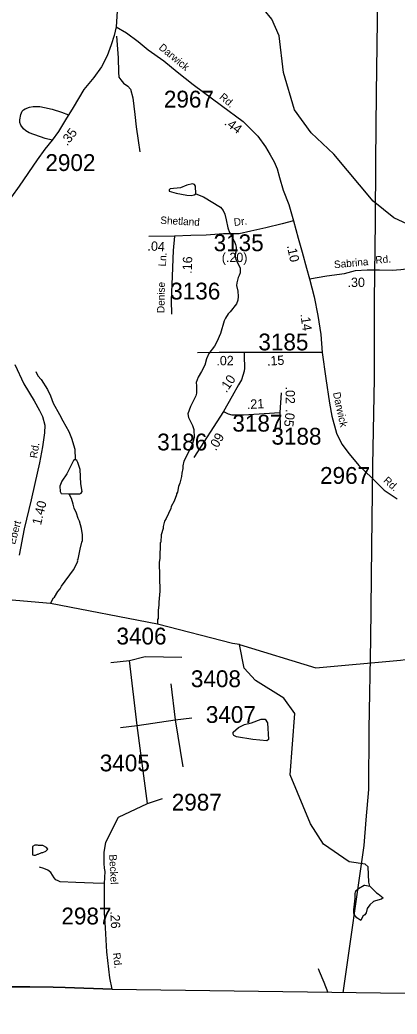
# Model space of a CAD drawing. Extents: x 1551653 to 1702041, y 811336 to 920032.
# Drawn here: x 1615028 to 1618338, y 819952 to 828674 of the extents above; entities that cross this region are included whole.
import ezdxf

# ---------------------------------------------------------------- set-up
doc = ezdxf.new("R2010")
doc.units = 0
for name, color, linetype in [('Old_Level_11', 7, 'Continuous'), ('Old_Level_17', 7, 'Continuous'), ('Old_Level_32', 7, 'Continuous'), ('Old_Level_35', 7, 'Continuous'), ('Old_Level_52', 7, 'Continuous'), ('Old_Level_56', 7, 'Continuous'), ('Old_Level_59', 7, 'Continuous'), ('Old_Level_62', 7, 'Continuous'), ('Old_Level_8', 7, 'Continuous')]:
    doc.layers.add(name, color=color, linetype=linetype)

msp = doc.modelspace()

# ---------------------------------------------------------------- linework, layer by layer
at = {"layer": 'Old_Level_32'}
for p, q in [((1616383.517, 826776.939), (1616160.248, 826774.926)), ((1616995.916, 825757.35), (1616776.754, 825755.547)), ((1617681.729, 825757.35), (1616995.916, 825757.35)), ((1617319.675, 825402.649), (1617309.231, 825230.367)), ((1616814.889, 825237.123), (1616553.792, 824835.129)), ((1617309.231, 825230.367), (1617312.712, 825095.243)), ((1615826.313, 823036.808), (1615990.143, 823053.769)), ((1616057.935, 822482.744), (1615990.143, 823053.769)), ((1616351.699, 822850.235), (1616391.244, 822533.627)), ((1615911.053, 822465.783), (1616057.935, 822482.744)), ((1616057.935, 822482.744), (1616391.244, 822533.627)), ((1616148.323, 821798.644), (1616057.935, 822482.744)), ((1616391.244, 822533.627), (1616538.126, 822550.588)), ((1616391.244, 822533.627), (1616458.439, 822122.395)), ((1616148.323, 821798.644), (1616278.257, 821843.874))]:
    msp.add_line(p, q, dxfattribs=at)
for points in [[(1615997.29, 829439.126), (1615930.981, 829274.533), (1615910.852, 829197.984), (1615904.317, 829144.296), (1615890.272, 828994.497), (1615883.878, 828796.155), (1615872.117, 828613.906)], [(1615872.117, 828613.906), (1615854.48, 828536.257), (1615829.788, 828455.078), (1615794.515, 828359.782), (1615745.132, 828260.956), (1615678.112, 828169.189), (1615589.928, 828063.303), (1615494.689, 827904.476), (1615427.669, 827798.591), (1615367.704, 827696.236), (1615311.266, 827618.586), (1615247.773, 827540.937), (1615180.753, 827445.641), (1615022.93, 827216.627), (1614886.031, 827027.073)], [(1615872.117, 828613.906), (1615963.828, 828560.963), (1616066.121, 828483.314), (1616154.306, 828412.724), (1616292.329, 828314.407), (1616406.85, 828218.833), (1616547.092, 828108.728), (1616795.733, 827922.279), (1616986.388, 827781.396), (1617116.601, 827654.585), (1617183.986, 827561.04), (1617225.461, 827491.146), (1617260.386, 827427.804), (1617286.581, 827366.647), (1617306.227, 827292.385), (1617338.97, 827180.991), (1617387.226, 827054.726), (1617427.455, 826911.806)], [(1617427.455, 826911.806), (1617330.239, 826886.126), (1617186.169, 826851.179), (1617055.338, 826819.211), (1616951.114, 826798.061), (1616815.405, 826796.21), (1616661.096, 826784.99), (1616528.341, 826782.977), (1616383.517, 826776.939)], [(1617427.455, 826911.806), (1617469.695, 826758.822), (1617503.889, 826636.032), (1617541.7, 826494.694), (1617570.08, 826403.17)], [(1616383.517, 826776.939), (1616371.556, 826649.873), (1616363.898, 826425.167), (1616355.358, 826211.298), (1616357.369, 826092.534)], [(1617570.08, 826403.17), (1617721.439, 826428.418), (1617875.951, 826450.51), (1617973.704, 826475.758), (1618074.384, 826481.865), (1618184.249, 826482.239), (1618295.342, 826478.914), (1618371.021, 826485.227), (1618417.038, 826490.529), (1618445.168, 826505.966), (1618479.096, 826519.273), (1618483.545, 826551.198), (1618480.559, 826621.1), (1618538.738, 826628.324), (1618626.107, 826594.935), (1618721.36, 826555.582), (1618800.647, 826518.354), (1618848.052, 826477.77), (1618877.324, 826431.35), (1618910.154, 826377.979)], [(1617570.08, 826403.17), (1617611.073, 826245.369), (1617643.435, 826081.647), (1617667.804, 825912.743), (1617681.729, 825757.35)], [(1616995.916, 825757.35), (1616995.916, 825696.544), (1616999.397, 825649.251), (1616999.397, 825618.848), (1616995.916, 825591.823), (1616985.471, 825554.664), (1616971.547, 825517.505), (1616947.178, 825473.59), (1616891.477, 825372.247), (1616814.889, 825237.123)], [(1617681.729, 825757.35), (1617713.06, 825527.639), (1617745.4, 825310.873), (1617763.694, 825196.638), (1617805.308, 825048.311), (1617853.769, 824951.474), (1617916.486, 824866.756), (1618002.88, 824765.549), (1618115.114, 824655.812), (1618223.395, 824548.358), (1618339.151, 824471.378)], [(1614982.745, 825651.615), (1615061.564, 825480.416), (1615151.917, 825332.301), (1615199.977, 825247.663), (1615226.891, 825193.804), (1615246.115, 825117.824), (1615244.193, 825050.499), (1615224.968, 824927.389), (1615199.977, 824788.123), (1615159.606, 824607.306), (1615126.925, 824463.037), (1615065.409, 824209.512), (1615021.193, 823976.758)], [(1616814.889, 825237.123), (1616856.664, 825216.854), (1616887.995, 825210.098), (1616988.953, 825210.098), (1617309.231, 825230.367)], [(1615990.143, 823053.769), (1616125.727, 823087.691), (1616447.737, 823082.037)], [(1615838.997, 820171.517), (1615818.278, 820270.857), (1615791.854, 820497.31), (1615777.72, 820709.389), (1615771.762, 820840.53), (1615771.762, 820989.554), (1615769.893, 821096.516), (1615774.741, 821204.148), (1615771.762, 821230.972), (1615768.783, 821272.699), (1615768.783, 821368.073), (1615780.699, 821460.468), (1615894.105, 821679.916), (1616148.323, 821798.644)], [(1615838.997, 820171.517), (1615424.805, 820185.469), (1615321.069, 820189.193), (1615113.865, 820191.321), (1614824.818, 820191.557), (1614685.624, 820195.045), (1614278.722, 820193.705)]]:
    msp.add_lwpolyline(points, dxfattribs=at)
at = {"layer": 'Old_Level_35'}
msp.add_line((1616776.754, 825755.547), (1616585.124, 825753.972), dxfattribs=at)
for points in [[(1615876.487, 828530.558), (1615891.687, 828342.743), (1615891.736, 828216.874), (1615895.043, 828172.783), (1615912.563, 828148.613), (1615938.16, 828118.279), (1615973.642, 828091.743), (1615997.316, 828065.247), (1616018.182, 827988.984), (1616037.831, 827842.902), (1616048.245, 827734.831), (1616064.416, 827614.638), (1616080.833, 827516.449)], [(1615310.667, 827617.761), (1615249.595, 827634.966), (1615110.284, 827682.617), (1615079.818, 827699.844), (1615058.962, 827717.279), (1615035.402, 827749.572), (1615028.112, 827774.936), (1615027.975, 827797.751), (1615036.511, 827843.604), (1615049.297, 827872.16), (1615058.535, 827883.781), (1615075.173, 827895.047), (1615113.266, 827908.482), (1615144.392, 827913.856), (1615169.244, 827915.753), (1615201.813, 827913.292), (1615245.064, 827904.811), (1615310.799, 827890.07), (1615392.334, 827865.002), (1615454.282, 827840.637)], [(1615769.893, 821096.516), (1615672.179, 821099.047), (1615518.233, 821105.369), (1615380.287, 821111.567), (1615362.449, 821119.933), (1615344.644, 821130.097), (1615328.807, 821148.427), (1615313.25, 821170.556), (1615299.493, 821192.846), (1615271.891, 821213.214), (1615238.168, 821227.705), (1615199.208, 821240.5)], [(1617733.945, 820139.156), (1617698.589, 820229.558), (1617655.925, 820326.273), (1617649.17, 820348.419)]]:
    msp.add_lwpolyline(points, dxfattribs=at)
at = {"layer": 'Old_Level_52'}
msp.add_lwpolyline([(1606492.614, 820282.12), (1613860.946, 820194.456), (1614148.102, 820194.42), (1614278.722, 820193.705), (1614685.624, 820195.045), (1614832.45, 820191.853), (1615113.865, 820191.321), (1615321.069, 820189.193), (1615424.805, 820185.469), (1615838.997, 820171.517), (1623973.319, 820059.99), (1623995.192, 820060.668), (1624042.922, 820061.177), (1624114.094, 820060.499), (1624171.193, 820059.693), (1624213.37, 820059.1), (1624257.498, 820058.676), (1624364.785, 820057.277), (1624394.796, 820056.938), (1624433.947, 820056.199), (1624457.532, 820055.921), (1624566.728, 820052.36), (1633697.557, 819951.501)], dxfattribs=at)
at = {"layer": 'Old_Level_56'}
msp.add_lwpolyline([(1617863.331, 820137.542), (1618048.297, 821430.981), (1618067.644, 821655.099), (1618088.47, 821922.228), (1618092.653, 822453.838), (1618107.145, 823237.183), (1618115.924, 824054.661), (1618125.114, 824764.069), (1618139.202, 825527.408), (1618139.907, 826213.177), (1618146.932, 826904.62), (1618151.315, 827436.229), (1618158.513, 828027.813), (1618169.983, 828879.255), (1618178.273, 829662.724), (1618190.317, 830552.175), (1618191.971, 830909.943), (1618206.895, 831221.412), (1618217.748, 831401.294), (1618270.734, 831596.326), (1618410.501, 832103.976)], dxfattribs=at)
at = {"layer": 'Old_Level_59'}
for points in [[(1618943.716, 826505.483), (1618919.724, 826565.103), (1618713.75, 826749.803), (1618307.746, 826938.553), (1618126.685, 827083.423), (1617781.685, 827497.423), (1617583.708, 827682.021), (1617436.685, 827885.176), (1617340.721, 828212.132), (1617303.709, 828534.576), (1617238.707, 828680.317), (1617172.681, 828763.722)], [(1616953.733, 823194.678), (1616893.406, 823203.391), (1616235.798, 823374.03), (1615297.684, 823552.785), (1614925.581, 823585.883), (1614877.07, 823607.526)], [(1616953.733, 823194.678), (1617625.454, 822988.366), (1618367.39, 823057.214), (1619026.966, 823144.954), (1619146.207, 823160.487)], [(1617692.693, 821442.235), (1617578.684, 821622.373), (1617400.699, 822049.446), (1617441.709, 822590.219), (1617342.669, 822723.554), (1617095.684, 822879.599), (1616996.746, 822986.585), (1616953.733, 823194.678)], [(1618097.568, 821073.91), (1618089.674, 821109.794), (1618082.702, 821244.514), (1618057.685, 821267.992), (1617916.712, 821287.267), (1617692.693, 821442.235)]]:
    msp.add_lwpolyline(points, dxfattribs=at)
at = {"layer": 'Old_Level_62'}
for points in [[(1616570.648, 827149.244), (1616568.29, 827216.04), (1616560.805, 827228.754), (1616542.248, 827235.52), (1616492.728, 827223.473), (1616437.774, 827199.995), (1616347.244, 827191.127), (1616338.426, 827183.591), (1616338.221, 827170.416), (1616398.301, 827153.295), (1616492.933, 827135.25), (1616529.637, 827133.712), (1616557.935, 827139.094), (1616570.648, 827149.244)], [(1616570.648, 827149.244), (1616638.725, 827121.511), (1616789.438, 827031.442), (1616813.019, 827001.094), (1616826.553, 826968.901), (1616837.933, 826920.765), (1616852.902, 826848.587), (1616868.383, 826808.397), (1616882.019, 826788.199), (1616903.447, 826741.908), (1616909.291, 826735.808), (1616920.877, 826703.666), (1616926.516, 826679.624), (1616926.106, 826647.636), (1616917.698, 826615.75), (1616917.493, 826599.756), (1616924.978, 826567.666), (1616956.248, 826511.225), (1616960.042, 826495.18), (1616961.682, 826471.137), (1616959.427, 826455.195), (1616953.172, 826431.306), (1616942.92, 826415.415), (1616930.309, 826367.637), (1616930.002, 826343.646), (1616941.279, 826295.51), (1616944.663, 826247.425), (1616940.254, 826215.54), (1616929.796, 826183.654), (1616872.895, 826112.501), (1616856.593, 826096.712), (1616832.089, 826057.086), (1616821.837, 826033.198), (1616788.311, 825921.7), (1616757.348, 825850.137), (1616734.792, 825810.459), (1616685.99, 825747.201), (1616665.279, 825699.475), (1616650.618, 825643.701), (1616621.808, 825588.132), (1616591.153, 825540.56), (1616574.544, 825492.783), (1616578.132, 825464.741), (1616577.312, 825400.765), (1616573.006, 825376.826), (1616525.741, 825281.527), (1616502.878, 825217.859), (1616506.364, 825185.82), (1616541.428, 825115.333), (1616554.961, 825081.192), (1616555.987, 825009.167), (1616539.07, 824945.447), (1616465.251, 824802.475), (1616456.639, 824762.643), (1616456.331, 824738.652), (1616447.822, 824698.769), (1616445.361, 824666.781), (1616432.648, 824611.007), (1616420.14, 824579.173), (1616411.527, 824531.294), (1616403.325, 824515.402), (1616403.223, 824507.405), (1616382.512, 824451.733), (1616355.856, 824404.11), (1616351.652, 824388.167), (1616310.437, 824300.763), (1616296.083, 824276.977), (1616285.523, 824229.149), (1616285.215, 824213.155), (1616268.504, 824157.381), (1616263.685, 824093.456), (1616259.584, 824085.51), (1616255.688, 823949.612), (1616249.229, 823917.726), (1616255.79, 823661.668), (1616246.46, 823565.857), (1616248.101, 823541.815), (1616241.437, 823493.935), (1616240.514, 823421.962), (1616236.413, 823414.016), (1616235.798, 823374.03)], [(1615166.656, 825589.106), (1615186.239, 825552.145), (1615213.716, 825519.747), (1615270.515, 825431.01), (1615297.684, 825374.621), (1615320.855, 825310.337), (1615376.937, 825211.502), (1615404.106, 825156.548)], [(1615404.106, 825156.548), (1615456.805, 825062.634), (1615480.693, 825005.22), (1615510.939, 824908.179), (1615514.014, 824816.931)], [(1615514.014, 824816.931), (1615498.635, 824807.909), (1615440.811, 824691.439), (1615396.622, 824626.591), (1615379.808, 824582.505), (1615380.013, 824536.215), (1615389.343, 824519.093), (1615451.166, 824517.247), (1615464.597, 824517.196)], [(1615464.597, 824517.196), (1615553.897, 824516.581), (1615566.303, 824523.245), (1615574.607, 824536.061), (1615562.407, 824604.958), (1615556.255, 824729.63), (1615537.185, 824792.478), (1615527.24, 824809.6), (1615514.014, 824816.931)], [(1615494.329, 824424.461), (1615479.976, 824475.622), (1615467.98, 824496.691), (1615464.597, 824517.196)], [(1615297.684, 823552.785), (1615323.521, 823602.715), (1615331.621, 823610.61), (1615360.225, 823658.182), (1615380.525, 823681.865), (1615392.829, 823705.702), (1615498.738, 823848.213), (1615531.546, 823911.729), (1615535.852, 823927.671), (1615533.904, 823935.668), (1615540.056, 823943.614), (1615557.178, 824031.325), (1615572.044, 824091.098), (1615576.248, 824107.041), (1615576.863, 824155.023), (1615569.686, 824211.105), (1615550.514, 824275.389), (1615538.928, 824299.533), (1615523.549, 824347.72), (1615504.377, 824390.32), (1615494.329, 824424.461)], [(1617072.513, 822359.843), (1616929.796, 822382.86), (1616904.78, 822396.804), (1616898.834, 822406.749), (1616900.679, 822425.357), (1616947.123, 822464.829), (1616999.412, 822491.64), (1617060.927, 822505.737), (1617146.126, 822539.828), (1617179.037, 822538.341), (1617199.44, 822507.993), (1617209.385, 822362.15), (1617195.544, 822349.693), (1617072.513, 822359.843)], [(1615228.889, 821429.624), (1615190.852, 821430.291), (1615182.958, 821434.443), (1615158.967, 821434.905), (1615138.769, 821421.269), (1615137.539, 821348.68), (1615151.482, 821347.091), (1615165.528, 821346.835), (1615181.625, 821354.524), (1615189.622, 821354.422), (1615221.918, 821369.801), (1615229.915, 821369.646), (1615254.111, 821381.232), (1615274.411, 821398.866), (1615262.621, 821413.066), (1615228.889, 821429.624)], [(1618097.568, 821073.91), (1618156.418, 821015.778), (1618172.31, 821007.473), (1618216.703, 820972.973), (1618201.53, 820961.029), (1618147.293, 820946.009), (1618131.197, 820938.268), (1618098.696, 820908.894), (1618076.14, 820877.316), (1618065.58, 820841.535), (1618053.277, 820823.798), (1618036.975, 820810.111), (1618018.213, 820774.124), (1617984.789, 820795.04), (1617961.208, 820825.438), (1617957.518, 820841.484), (1617958.03, 820873.42), (1617962.336, 820889.363), (1617969.616, 820969.129), (1617970.333, 821009.114), (1617976.69, 821032.951), (1617999.041, 821054.533), (1618049.483, 821081.6), (1618055.532, 821083.496), (1618097.568, 821073.91)]]:
    msp.add_lwpolyline(points, dxfattribs=at)

# ---------------------------------------------------------------- texts
at = {"layer": 'Old_Level_11'}
for s, rotation, p in [('Darwick', 320.1531222, (1616241.081, 828422.624)), ('Rd.', 319.1628361, (1616773.422, 827989.126)), ('Shetland', 357.0870806, (1616258.869, 826884.923)), ('Dr.', 6.5507917, (1616908.376, 826866.013)), ('Ln.', 86.6509222, (1616308.96, 826509.479)), ('Sabrina', 5.2821139, (1617787.261, 826494.905)), ('Rd.', 5.1641444, (1618150.368, 826533.798)), ('Denise', 89.1194917, (1616296.402, 826101.792)), ('Darwick', 282.2411194, (1617774.512, 825401.547)), ('Rd.', 81.1090333, (1615178.281, 824825.14)), ('Rd.', 318.2080139, (1618212.105, 824625.077)), ('Ebert', 74.8824944, (1614985.068, 824067.562)), ('Beckel', 272.999075, (1615810.765, 821350.814)), ('Rd.', 276.6555028, (1615843.147, 820487.028))]:
    msp.add_text(s, height=65.6167, rotation=rotation, dxfattribs=at).set_placement(p)
at = {"layer": 'Old_Level_17'}
for s, rotation, p in [('.35', 52.5769139, (1615443.197, 827563.772)), ('.44', 323.537725, (1616816.132, 827759.851)), ('.04', 357.0871639, (1616145.897, 826651.427)), ('.10', 281.9271944, (1617370.043, 826692.127)), ('.16', 88.0480361, (1616535.612, 826445.673)), ('(.20)', 0.2502361, (1616799.35, 826548.68)), ('.30', 0.1950528, (1617902.875, 826330.789)), ('.14', 278.1408417, (1617488.659, 826092.292)), ('.02', 0.761725, (1616752.45, 825643.115)), ('.15', 3.1367389, (1617198.085, 825640.704)), ('.10', 55.7678306, (1616840.26, 825397.965)), ('.02', 270.5206444, (1617358.767, 825456.849)), ('.21', 2.8240806, (1617021.286, 825259.725)), ('.05', 263.1604444, (1617363.004, 825260.785)), ('.09', 60.0569389, (1616748.533, 824887.879)), ('1.40', 76.0796278, (1615212.505, 824236.255)), ('.26', 272.6012778, (1615820.987, 820852.689))]:
    msp.add_text(s, height=82.0208, rotation=rotation, dxfattribs=at).set_placement(p)
at = {"layer": 'Old_Level_8'}
for s, p in [('2967', (1616291.599, 827905.26)), ('2902', (1615251.798, 827348.494)), ('3135', (1616727.887, 826644.929)), ('3136', (1616347.432, 826221.136)), ('3185', (1617120.602, 825774.624)), ('3187', (1616892.428, 825062.016)), ('3188', (1617235.183, 824947.672)), ('3186', (1616232.874, 824896.939)), ('2967', (1617661.768, 824603.67)), ('3406', (1615875.419, 823194.473)), ('3408', (1616528.284, 822819.975)), ('3407', (1616659.444, 822506.321)), ('3405', (1615728.958, 822081.454)), ('2987', (1616360.483, 821736.829)), ('2987', (1615392.177, 820738.395))]:
    msp.add_text(s, height=147.6375, dxfattribs=at).set_placement(p)

doc.saveas('drawing.dxf')
